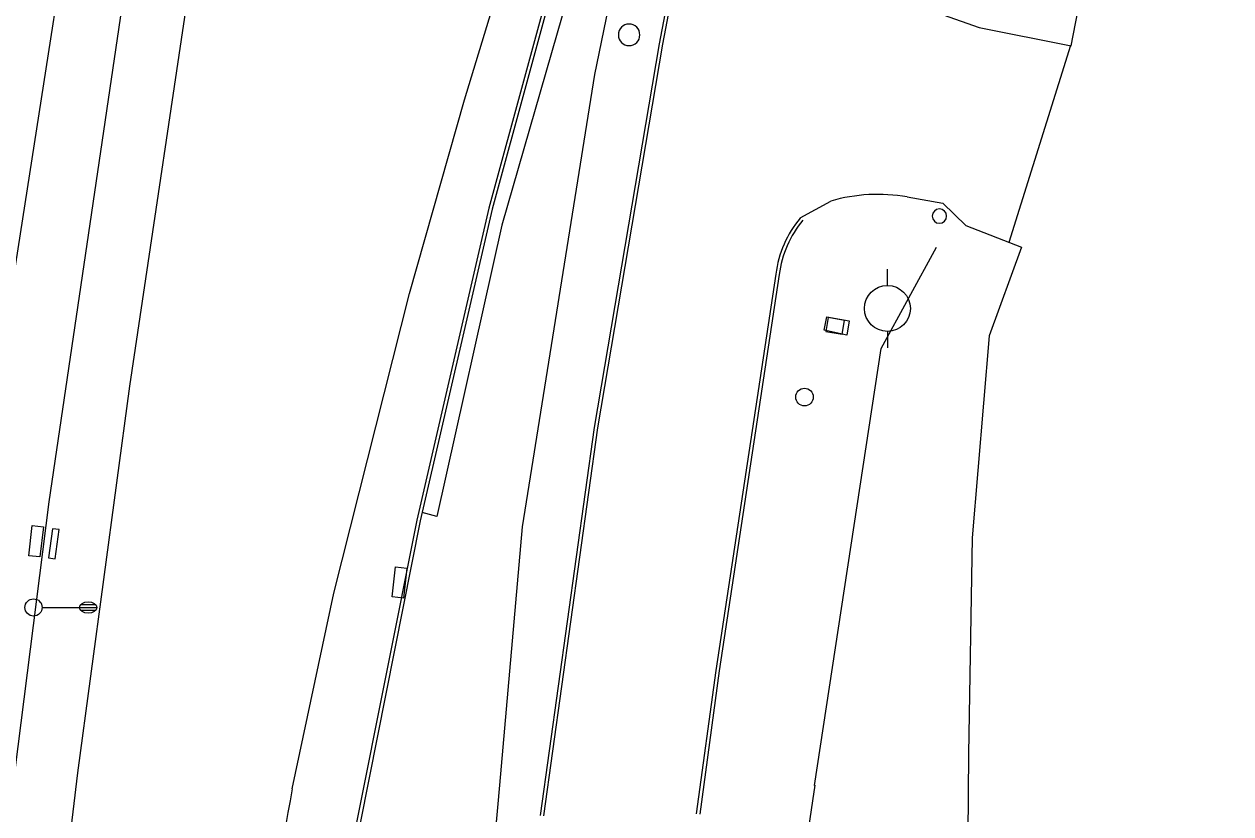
# Model space of a CAD drawing. Extents: x 2145380 to 2156929, y 139568 to 149130.
# Drawn here: x 2150853.5 to 2151063.6, y 147095.4 to 147232.9 of the extents above; entities that cross this region are included whole.
import ezdxf

# ---------------------------------------------------------------- set-up
doc = ezdxf.new("R2010")
doc.units = 0
for name, color, linetype in [('Default', 7, 'Continuous'), ('TOPO_Asphalt', 7, 'Continuous'), ('TOPO_Concrete', 7, 'Continuous'), ('TOPO_Curb Back', 7, 'Continuous'), ('TOPO_DRAIN_Inlet Grate', 7, 'Continuous'), ('TOPO_Fence', 7, 'Continuous'), ('TOPO_Light Pole', 7, 'Continuous'), ('TOPO_Misc', 7, 'Continuous'), ('TOPO_Power Pole', 7, 'Continuous'), ('TOPO_Sign', 7, 'Continuous'), ('TOPO_Wall Freestanding', 7, 'Continuous'), ('TOPO_Water Meter', 7, 'Continuous')]:
    doc.layers.add(name, color=color, linetype=linetype)

# ---------------------------------------------------------------- blocks, each defined once
blk = doc.blocks.new('LP')
at = {"layer": 'TOPO_Light Pole'}
blk.add_line((3.81, 0), (20.32, 0), dxfattribs=at)
for points in [[(20.32, 0), (27.94, 0)], [(20.32, 0), (23.5, 0)], [(20.83, 1.27), (27.43, 1.27)], [(20.83, 1.27), (23.5, 1.27)], [(23.71, 1.27), (27.43, 1.27)], [(23.71, 0), (27.94, 0)], [(20.83, -1.27), (27.43, -1.27)], [(20.83, -1.27), (23.5, -1.27)], [(23.71, -1.27), (27.43, -1.27)]]:
    blk.add_lwpolyline(points, dxfattribs=at)
blk.add_circle((0, 0), 3.81, dxfattribs=at)
blk.add_ellipse((24.13, 0), major_axis=(3.81, 0), ratio=0.666667, dxfattribs=at)
blk = doc.blocks.new('POST')
at = {"layer": 'TOPO_Misc'}
for start, end in [(90, 180), (180, 270), (360, 90), (270, 0)]:
    blk.add_arc((-0.01, 0.03), 3.16, start, end, dxfattribs=at)
blk = doc.blocks.new('POWPOL')
at = {"layer": 'TOPO_Power Pole'}
for p, q in [((0, 10.16), (0, 17.34)), ((0, -10.16), (0, -17.34))]:
    blk.add_line(p, q, dxfattribs=at)
blk.add_circle((0, 0), 10.16, dxfattribs=at)
blk = doc.blocks.new('WTRMTR')
at = {"layer": 'Default'}
blk.add_circle((0, 0), 3.89, dxfattribs=at)

msp = doc.modelspace()

# ---------------------------------------------------------------- linework, layer by layer
at = {"layer": 'TOPO_Asphalt'}
msp.add_line((2151035.7, 147229.17), (2151024.95, 147194.91), dxfattribs=at)
for points in [[(2151148.58, 148387.71), (2151085.35, 148183.97), (2151069.92, 148133.07), (2151057.83, 148094.37), (2151049.57, 148067.66), (2151035.93, 148022.98), (2151024.64, 147984.83), (2151012.64, 147943.42), (2151001.98, 147906), (2150990.9, 147865.2), (2150980.73, 147826.5), (2150968.97, 147781.23), (2150957.45, 147734.97), (2150948.5, 147698.21), (2150935.23, 147640.33), (2150928.26, 147609.37), (2150921.99, 147580.12), (2150903.41, 147490.92), (2150881.14, 147370.04), (2150865.32, 147276.63), (2150852.01, 147191.15), (2150840.13, 147102.7), (2150828.19, 147005.35), (2150817.7, 146900.58)], [(2150900.19, 147099.76), (2150907.43, 147133.87), (2150920.61, 147185.98), (2150930.2, 147219.74), (2150949.81, 147284.16), (2150960.12, 147317.76), (2150972.04, 147354.75), (2150985.94, 147400.03), (2150998.89, 147441.4), (2151013.48, 147488.89), (2151027.62, 147533.42), (2151037.3, 147564.38), (2151048.91, 147602.97), (2151053.19, 147617.43), (2151054.36, 147617.07), (2151045.64, 147582.03), (2151033.02, 147528.36), (2151016.82, 147460.74), (2151003.63, 147405.03), (2150986.37, 147329.26), (2150967.03, 147241.55)], [(2150862.87, 147102.56), (2150871.89, 147169.89), (2150883.68, 147248.97), (2150896.04, 147325.42), (2150908.8, 147397.79), (2150925.39, 147484.38), (2150943.31, 147572.06)], [(2151006.27, 147237.11), (2151019.8, 147232.28), (2151035.84, 147229.14), (2151037.81, 147239.34), (2151029.86, 147246.74), (2151028.95, 147251.58), (2151029.27, 147289.66), (2151033.95, 147328.73), (2151131.17, 147325.61), (2151125.04, 147239.45), (2151136.04, 147206.84), (2151196.95, 147204.51), (2151373.38, 147204.54), (2151373.14, 147190.75), (2151212.92, 147190.43)], [(2151007.26, 147202.82), (2151013.49, 147201.75), (2151017.45, 147197.83), (2151027.14, 147194.06), (2151021.54, 147178.62), (2151018.56, 147143.46), (2151017.95, 147105.88), (2151017.5, 147049.29), (2151018.15, 146997.6), (2151018.94, 146975.35), (2151019.5, 146964.7), (2151020.14, 146953.42), (2151064.26, 146954.67), (2151108.27, 146957.52), (2151135.16, 146961.32), (2151160.31, 146967.35), (2151181.02, 146973.11), (2151201.45, 146974.43), (2151205.64, 146974.31), (2151204.56, 147013.05), (2151207.69, 147013.1), (2151207.24, 147102.83)], [(2150988.65, 147199.15), (2150993.96, 147202.1)], [(2150819.78, 146571.32), (2150823.49, 146659.32), (2150828.97, 146758.61), (2150835.17, 146838.37), (2150842.86, 146924.28), (2150851.46, 147007.54), (2150862.87, 147102.56)]]:
    msp.add_lwpolyline(points, dxfattribs=at)
for centre, radius, start, end in [((2151002.17, 147173.77), 29.49, 80.0556, 106.1719), ((2152089.89, 146879.1), 1209.99, 169.49219, 172.66699)]:
    msp.add_arc(centre, radius, start, end, dxfattribs=at)
at = {"layer": 'TOPO_Concrete'}
for points in [[(2150971.74, 147269.4), (2150967.22, 147270.16), (2150956.14, 147273.62), (2150948.18, 147237.8), (2150936.69, 147197.9), (2150925.39, 147147.18), (2150922.83, 147147.9)], [(2150992.8, 147179.63), (2150993.26, 147181.96), (2150997.18, 147181.25), (2150996.73, 147178.74), (2150992.8, 147179.63)], [(2150993.12, 147179.41), (2150995.94, 147178.93), (2150996.35, 147181.32), (2150993.53, 147181.81), (2150993.12, 147179.41)]]:
    msp.add_lwpolyline(points, dxfattribs=at)
at = {"layer": 'TOPO_Curb Back'}
for points in [[(2151030.36, 147540.35), (2151008.31, 147465.38), (2150987.94, 147395.68), (2150959.02, 147309.46), (2150949.52, 147257.94), (2150947.03, 147247.03), (2150934.41, 147200.86), (2150921.9, 147146.55), (2150911.41, 147093.91)], [(2151030.89, 147540.05), (2151008.88, 147465.21), (2150988.52, 147395.5), (2150959.6, 147309.31), (2150950.11, 147257.82), (2150947.61, 147246.89), (2150934.99, 147200.71), (2150922.49, 147146.42), (2150912, 147093.79)], [(2150943.41, 147095.16), (2150952.8, 147162.7), (2150964.12, 147229.48), (2150975.61, 147289.65), (2150988.78, 147350.2), (2151004.02, 147415.95), (2151021.16, 147488.54), (2151033.08, 147539.76)], [(2150944, 147095.07), (2150953.39, 147162.61), (2150964.71, 147229.38), (2150976.2, 147289.53), (2150989.36, 147350.06), (2151004.6, 147415.82), (2151021.74, 147488.4), (2151033.72, 147539.83)], [(2150984.39, 147189.39), (2150973.94, 147120.4), (2150970.55, 147095.43)], [(2150984.98, 147189.31), (2150974.54, 147120.31), (2150971.14, 147095.35)]]:
    msp.add_lwpolyline(points, dxfattribs=at)
for centre, radius, start, end in [((2151003.13, 147187.01), 18.89, 140.0193, 172.7611), ((2151003.12, 147187.01), 18.29, 140.0176, 172.784)]:
    msp.add_arc(centre, radius, start, end, dxfattribs=at)
at = {"layer": 'TOPO_DRAIN_Inlet Grate'}
for points in [[(2150854.31, 147140.37), (2150854.92, 147145.61), (2150856.87, 147145.38), (2150856.26, 147140.15)], [(2150858.94, 147139.81), (2150859.64, 147144.9), (2150858.46, 147145.06), (2150857.77, 147139.97)], [(2150917.59, 147133.22), (2150918.2, 147138.45), (2150920.15, 147138.22), (2150919.54, 147132.99)]]:
    msp.add_lwpolyline(points, close=True, dxfattribs=at)
at = {"layer": 'TOPO_Fence'}
for points in [[(2150915.52, 146167.74), (2150915.1, 146266.94), (2150914.68, 146361.73), (2150914.13, 146474.22), (2150913.56, 146573.2), (2150913.15, 146665.23), (2150912.91, 146777.14), (2150914.21, 146828.72), (2150919.01, 146898.79), (2150926.46, 146985.19), (2150933.61, 147070.03), (2150936.32, 147100.44), (2150940.26, 147145.37), (2150952.9, 147224.15), (2150962.41, 147270.35)], [(2150991.13, 147100.36), (2151002.74, 147176.42), (2151012.38, 147194.1)], [(2150991.16, 147100.41), (2150982.32, 147040.72), (2150977.72, 146977.8), (2150977.8, 146967.47), (2150983.23, 146966.1), (2150983.14, 146963.13)]]:
    msp.add_lwpolyline(points, dxfattribs=at)
at = {"layer": 'TOPO_Sign'}
for points in [[(2150958.85, 147232.89), (2150958.85, 147232.89)], [(2150956.98, 147231.03), (2150956.98, 147231.03)], [(2150960.72, 147231.03), (2150960.72, 147231.03)], [(2150958.85, 147229.16), (2150958.85, 147229.16)]]:
    msp.add_lwpolyline(points, dxfattribs=at)
for start, end in [(90, 180), (360, 90), (180, 270), (270, 0)]:
    msp.add_arc((2150958.85, 147231.03), 1.87, start, end, dxfattribs=at)
at = {"layer": 'TOPO_Wall Freestanding'}
msp.add_lwpolyline([(2151336.32, 148953.74), (2151322.23, 148907.93), (2151284.28, 148786.3), (2151239.81, 148641.85), (2151199.12, 148510.75), (2151182.1, 148455.86), (2151142.3, 148328), (2151095.05, 148175.91), (2151053.71, 148043.16), (2150993.17, 147829.95), (2150947.4, 147643.21), (2150938.13, 147601.94), (2150921.17, 147523), (2150897.57, 147399.22), (2150877.65, 147284.38), (2150857.8, 147149.76), (2150851.31, 147098.47)], dxfattribs=at)

# ---------------------------------------------------------------- block references
at = {"layer": 'TOPO_Light Pole', "xscale": 0.39370000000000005, "yscale": 0.3937000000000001}
msp.add_blockref('LP', (2150855.15, 147131.36), dxfattribs=at)
at = {"layer": 'TOPO_Misc', "xscale": 0.39370000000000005, "yscale": 0.3937000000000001}
msp.add_blockref('POST', (2151012.88, 147199.47), dxfattribs=at)
at = {"layer": 'TOPO_Power Pole', "xscale": 0.39370000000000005, "yscale": 0.3937000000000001}
msp.add_blockref('POWPOL', (2151003.82, 147183.4), dxfattribs=at)
at = {"layer": 'TOPO_Water Meter', "xscale": 0.39370000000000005, "yscale": 0.3937000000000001}
msp.add_blockref('WTRMTR', (2150989.38, 147167.98), dxfattribs=at)

doc.saveas('drawing.dxf')
